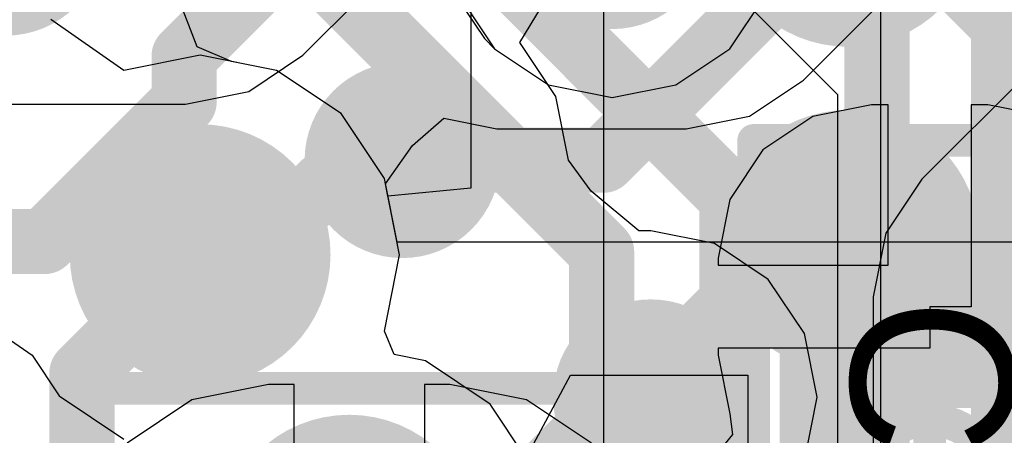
# Model space of a CAD drawing. Header units: millimetres. Extents: x -2 to 68, y -2 to 27.4.
# Tile 399 of 594: x 36.854 to 38.364, y 19.703 to 20.34. Entities that reach past the tile are written whole.
import ezdxf

# ---------------------------------------------------------------- set-up
doc = ezdxf.new("R2010")
doc.units = ezdxf.units.MM
for name, color, linetype in [('BottomLayer', 5, 'Continuous'), ('BottomPaste', 16, 'Continuous'), ('BottomSolder', 6, 'Continuous'), ('DrillGuide', 244, 'Continuous'), ('Mechanical10', 56, 'Continuous'), ('Mechanical17', 56, 'Continuous'), ('Mechanical6', 56, 'Continuous'), ('MidLayer1', 16, 'Continuous'), ('MidLayer2', 76, 'Continuous'), ('MidLayer3', 90, 'Continuous'), ('MidLayer4', 156, 'Continuous'), ('MidLayer5', 130, 'Continuous'), ('MidLayer6', 216, 'Continuous'), ('MidLayer7', 6, 'Continuous'), ('MidLayer8', 54, 'Continuous'), ('MultiLayer', 9, 'Continuous'), ('TopLayer', 1, 'Continuous'), ('TopPaste', 8, 'Continuous'), ('TopSolder', 216, 'Continuous'), ('ViaHoleLayer', 16, 'Continuous')]:
    doc.layers.add(name, color=color, linetype=linetype)

# ---------------------------------------------------------------- blocks, each defined once
blk = doc.blocks.new('BGA486C50P27X27_1400X1400X125_227')
at = {"layer": 'TopLayer', "const_width": 0.1}
blk.add_lwpolyline([(4.45, -2, 1), (4.55, -2, 1)], format="xyb", close=True, dxfattribs=at)
at = {"layer": 'TopPaste', "const_width": 0.1}
blk.add_lwpolyline([(4.45, -2, 1), (4.55, -2, 1)], format="xyb", close=True, dxfattribs=at)
at = {"layer": 'TopSolder', "const_width": 0.2016}
for points in [[(4.3992, -2, 1), (4.6008, -2, 1)], [(4.8992, -2, 1), (5.1008, -2, 1)]]:
    blk.add_lwpolyline(points, format="xyb", close=True, dxfattribs=at)
blk = doc.blocks.new('CAP_0402_B_354')
at = {"layer": 'Mechanical6', "const_width": 0.05}
for points in [[(0.9, 0.44), (-0.9, 0.44)], [(-0.9, -0.44), (-0.9, 0.44)], [(0.9, -0.44), (-0.9, -0.44)]]:
    blk.add_lwpolyline(points, dxfattribs=at)
at = {"layer": 'Mechanical6', "const_width": 0.025}
for points in [[(-0.9125, 0.44, 1), (-0.8875, 0.44, 1)], [(-0.9125, 0.44, 1), (-0.8875, 0.44, 1)], [(-0.9125, -0.44, 1), (-0.8875, -0.44, 1)], [(-0.9125, -0.44, 1), (-0.8875, -0.44, 1)]]:
    blk.add_lwpolyline(points, format="xyb", close=True, dxfattribs=at)
blk = doc.blocks.new('CAP_0201_B_367')
at = {"layer": 'BottomLayer', "const_width": 0.0806}
for points in [[(-0.3897, 0.0894, 1), (-0.3091, 0.0894, 1)], [(-0.2409, 0.0894, 1), (-0.1603, 0.0894, 1)], [(0.1603, 0.0894, 1), (0.2409, 0.0894, 1)], [(0.3091, 0.0894, 1), (0.3897, 0.0894, 1)], [(-0.3897, -0.0894, 1), (-0.3091, -0.0894, 1)], [(-0.2409, -0.0894, 1), (-0.1603, -0.0894, 1)], [(0.1603, -0.0894, 1), (0.2409, -0.0894, 1)], [(0.3091, -0.0894, 1), (0.3897, -0.0894, 1)]]:
    blk.add_lwpolyline(points, format="xyb", close=True, dxfattribs=at)
at = {"layer": 'BottomLayer'}
for points in [[(-0.2006, 0.17), (-0.3494, 0.17), (-0.2006, -0.17), (-0.3494, -0.17)], [(0.2006, -0.17), (0.3494, -0.17), (0.2006, 0.17), (0.3494, 0.17)], [(-0.12, 0.0894), (-0.43, 0.0894), (-0.12, -0.0894), (-0.43, -0.0894)], [(0.12, -0.0894), (0.43, -0.0894), (0.12, 0.0894), (0.43, 0.0894)]]:
    blk.add_solid(points, dxfattribs=at)
at = {"layer": 'BottomPaste', "const_width": 0.0806}
for points in [[(-0.3897, 0.0894, 1), (-0.3091, 0.0894, 1)], [(-0.2409, 0.0894, 1), (-0.1603, 0.0894, 1)], [(0.1603, 0.0894, 1), (0.2409, 0.0894, 1)], [(0.3091, 0.0894, 1), (0.3897, 0.0894, 1)], [(-0.3897, -0.0894, 1), (-0.3091, -0.0894, 1)], [(-0.2409, -0.0894, 1), (-0.1603, -0.0894, 1)], [(0.1603, -0.0894, 1), (0.2409, -0.0894, 1)], [(0.3091, -0.0894, 1), (0.3897, -0.0894, 1)]]:
    blk.add_lwpolyline(points, format="xyb", close=True, dxfattribs=at)
at = {"layer": 'BottomPaste'}
for points in [[(-0.2006, 0.17), (-0.3494, 0.17), (-0.2006, -0.17), (-0.3494, -0.17)], [(0.2006, -0.17), (0.3494, -0.17), (0.2006, 0.17), (0.3494, 0.17)], [(-0.12, 0.0894), (-0.43, 0.0894), (-0.12, -0.0894), (-0.43, -0.0894)], [(0.12, -0.0894), (0.43, -0.0894), (0.12, 0.0894), (0.43, 0.0894)]]:
    blk.add_solid(points, dxfattribs=at)
at = {"layer": 'BottomSolder', "const_width": 0.0806}
for points in [[(-0.3897, 0.0894, 1), (-0.3091, 0.0894, 1)], [(-0.2409, 0.0894, 1), (-0.1603, 0.0894, 1)], [(0.1603, 0.0894, 1), (0.2409, 0.0894, 1)], [(0.3091, 0.0894, 1), (0.3897, 0.0894, 1)], [(-0.3897, -0.0894, 1), (-0.3091, -0.0894, 1)], [(-0.2409, -0.0894, 1), (-0.1603, -0.0894, 1)], [(0.1603, -0.0894, 1), (0.2409, -0.0894, 1)], [(0.3091, -0.0894, 1), (0.3897, -0.0894, 1)]]:
    blk.add_lwpolyline(points, format="xyb", close=True, dxfattribs=at)
at = {"layer": 'BottomSolder'}
for points in [[(-0.2006, 0.17), (-0.3494, 0.17), (-0.2006, -0.17), (-0.3494, -0.17)], [(0.2006, -0.17), (0.3494, -0.17), (0.2006, 0.17), (0.3494, 0.17)], [(-0.12, 0.0894), (-0.43, 0.0894), (-0.12, -0.0894), (-0.43, -0.0894)], [(0.12, -0.0894), (0.43, -0.0894), (0.12, 0.0894), (0.43, 0.0894)]]:
    blk.add_solid(points, dxfattribs=at)
at = {"layer": 'Mechanical10', "const_width": 0.12}
for points in [[(0.32, 0.17), (-0.32, 0.17)], [(-0.32, -0.17), (-0.32, 0.17)], [(0.32, -0.17), (0.32, 0.17)], [(0.32, -0.17), (-0.32, -0.17)]]:
    blk.add_lwpolyline(points, dxfattribs=at)
at = {"layer": 'Mechanical10', "const_width": 0.06}
for points in [[(-0.35, 0.17, 1), (-0.29, 0.17, 1)], [(-0.35, 0.17, 1), (-0.29, 0.17, 1)], [(0.29, 0.17, 1), (0.35, 0.17, 1)], [(0.29, 0.17, 1), (0.35, 0.17, 1)], [(-0.35, -0.17, 1), (-0.29, -0.17, 1)], [(-0.35, -0.17, 1), (-0.29, -0.17, 1)], [(0.29, -0.17, 1), (0.35, -0.17, 1)], [(0.29, -0.17, 1), (0.35, -0.17, 1)]]:
    blk.add_lwpolyline(points, format="xyb", close=True, dxfattribs=at)
at = {"layer": 'Mechanical6', "const_width": 0.05}
for points in [[(0.53, 0.27), (-0.53, 0.27)], [(-0.53, -0.27), (-0.53, 0.27)], [(0.53, -0.27), (0.53, 0.27)], [(0, -0.135), (0, 0.135)], [(0.135, 0), (-0.135, 0)], [(0.53, -0.27), (-0.53, -0.27)]]:
    blk.add_lwpolyline(points, dxfattribs=at)
at = {"layer": 'Mechanical6'}
for points, const_width in [([(-0.5425, 0.27, 1), (-0.5175, 0.27, 1)], 0.025), ([(-0.5425, 0.27, 1), (-0.5175, 0.27, 1)], 0.025), ([(0.5175, 0.27, 1), (0.5425, 0.27, 1)], 0.025), ([(0.5175, 0.27, 1), (0.5425, 0.27, 1)], 0.025), ([(-0.0125, 0.135, 1), (0.0125, 0.135, 1)], 0.025), ([(0.1013, 0, 1), (-0.1013, 0, 1)], 0.05), ([(-0.1475, 0, 1), (-0.1225, 0, 1)], 0.025), ([(-0.1138, 0, 1), (-0.0888, 0, 1)], 0.025), ([(0.0888, 0, 1), (0.1138, 0, 1)], 0.025), ([(0.1225, 0, 1), (0.1475, 0, 1)], 0.025), ([(-0.0125, -0.135, 1), (0.0125, -0.135, 1)], 0.025), ([(-0.5425, -0.27, 1), (-0.5175, -0.27, 1)], 0.025), ([(-0.5425, -0.27, 1), (-0.5175, -0.27, 1)], 0.025), ([(0.5175, -0.27, 1), (0.5425, -0.27, 1)], 0.025), ([(0.5175, -0.27, 1), (0.5425, -0.27, 1)], 0.025)]:
    blk.add_lwpolyline(points, format="xyb", close=True, dxfattribs=dict(at, const_width=const_width))

msp = doc.modelspace()

# ---------------------------------------------------------------- linework, layer by layer
at = {"layer": 'BottomLayer'}
for p, q in [((37.2885, 20.2854), (37.3952, 20.392)), ((37.2885, 20.2854), (37.3952, 20.392)), ((37.9432, 20.2953), (37.9985, 20.378)), ((37.9432, 20.2953), (37.9985, 20.378)), ((37.5408, 20.3581), (37.5827, 20.2953)), ((37.5408, 20.3581), (37.5827, 20.2953)), ((37.2058, 20.2301), (37.2885, 20.2854)), ((37.2058, 20.2301), (37.2885, 20.2854)), ((37.5827, 20.2953), (37.6654, 20.2401)), ((37.5827, 20.2953), (37.6654, 20.2401)), ((37.8605, 20.2401), (37.9432, 20.2953)), ((37.8605, 20.2401), (37.9432, 20.2953)), ((37.6654, 20.2401), (37.763, 20.2207)), ((37.6654, 20.2401), (37.763, 20.2207)), ((37.763, 20.2207), (37.8605, 20.2401)), ((37.763, 20.2207), (37.8605, 20.2401)), ((37.1083, 20.2107), (37.2058, 20.2301)), ((37.1083, 20.2107), (37.2058, 20.2301)), ((36.8332, 20.2107), (37.1083, 20.2107)), ((36.8332, 20.2107), (37.1083, 20.2107)), ((38.1606, 20.2095), (38.0706, 20.1916)), ((38.1606, 20.2095), (38.0706, 20.1916)), ((38.1865, 20.2095), (38.1606, 20.2095)), ((38.1865, 20.2095), (38.1606, 20.2095)), ((38.1865, 19.9635), (38.1865, 20.2095)), ((38.1865, 19.9635), (38.1865, 20.2095)), ((38.3394, 20.2095), (38.3135, 20.2095)), ((38.3135, 20.2095), (38.3135, 19.9)), ((38.3394, 20.2095), (38.3135, 20.2095)), ((38.3135, 20.2095), (38.3135, 19.9)), ((38.4294, 20.1916), (38.3394, 20.2095)), ((38.4294, 20.1916), (38.3394, 20.2095)), ((38.0706, 20.1916), (37.9943, 20.1407)), ((38.0706, 20.1916), (37.9943, 20.1407)), ((37.9943, 20.1407), (37.9434, 20.0644)), ((37.9943, 20.1407), (37.9434, 20.0644)), ((37.9434, 20.0644), (37.9255, 19.9744)), ((37.9434, 20.0644), (37.9255, 19.9744)), ((37.9255, 19.9744), (37.9255, 19.9635)), ((37.9255, 19.9744), (37.9255, 19.9635)), ((37.9255, 19.9635), (38.1865, 19.9635)), ((37.9255, 19.9635), (38.1865, 19.9635)), ((38.3135, 19.9), (38.25, 19.9)), ((38.25, 19.9), (38.25, 19.8365)), ((38.3135, 19.9), (38.25, 19.9)), ((38.25, 19.9), (38.25, 19.8365)), ((38.25, 19.8365), (37.9255, 19.8365)), ((37.9255, 19.8365), (37.9255, 19.8256)), ((38.25, 19.8365), (37.9255, 19.8365)), ((37.9255, 19.8365), (37.9255, 19.8256)), ((37.9255, 19.8256), (37.9434, 19.7356)), ((37.9255, 19.8256), (37.9434, 19.7356)), ((37.2358, 19.7809), (37.1184, 19.7575)), ((37.2358, 19.7809), (37.1184, 19.7575)), ((37.275, 19.7809), (37.2358, 19.7809)), ((37.275, 19.7809), (37.2358, 19.7809)), ((37.275, 19.41), (37.275, 19.7809)), ((37.275, 19.41), (37.275, 19.7809)), ((37.5142, 19.7809), (37.475, 19.7809)), ((37.475, 19.7809), (37.475, 19.31)), ((37.5142, 19.7809), (37.475, 19.7809)), ((37.475, 19.7809), (37.475, 19.31)), ((37.6316, 19.7575), (37.5142, 19.7809)), ((37.6316, 19.7575), (37.5142, 19.7809)), ((37.1184, 19.7575), (37.0189, 19.6911)), ((37.1184, 19.7575), (37.0189, 19.6911)), ((37.7311, 19.6911), (37.6316, 19.7575)), ((37.7311, 19.6911), (37.6316, 19.7575)), ((37.9434, 19.7356), (37.9477, 19.7042)), ((37.9434, 19.7356), (37.9477, 19.7042)), ((37.9477, 19.7042), (37.9009, 19.6478)), ((37.9477, 19.7042), (37.9009, 19.6478))]:
    msp.add_line(p, q, dxfattribs=at)
for points, const_width in [([(36.7582, 20.4656, 1), (36.9082, 20.4656, 1)], 0.15), ([(37.688, 20.4756, 1), (37.838, 20.4756, 1)], 0.15), ([(37.915, 19.9, 1), (37.965, 19.9, 1)], 0.05), ([(37.915, 19.9, 1), (37.965, 19.9, 1)], 0.05), ([(38.225, 19.9, 1), (38.275, 19.9, 1)], 0.05), ([(38.225, 19.9, 1), (38.275, 19.9, 1)], 0.05)]:
    msp.add_lwpolyline(points, format="xyb", close=True, dxfattribs=dict(at, const_width=const_width))
at = {"layer": 'BottomLayer', "const_width": 0.1}
for points in [[(37.375, 19.335), (37.94, 19.9)], [(37.94, 19.9), (38.25, 19.9)], [(38.25, 19.9), (38.875, 19.9)]]:
    msp.add_lwpolyline(points, dxfattribs=at)
at = {"layer": 'DrillGuide'}
for points, const_width in [([(37.4162, 20.1246, 1), (37.4662, 20.1246, 1)], 0.05), ([(37.081, 19.9797, 1), (37.181, 19.9797, 1)], 0.1), ([(37.7973, 19.7613, 1), (37.8473, 19.7613, 1)], 0.05)]:
    msp.add_lwpolyline(points, format="xyb", close=True, dxfattribs=dict(at, const_width=const_width))
at = {"layer": 'MidLayer1'}
for p, q in [((37.6214, 20.3048), (37.6868, 20.4138)), ((37.6767, 20.2221), (37.6214, 20.3048)), ((37.6961, 20.1246), (37.6767, 20.2221)), ((37.7309, 20.0772), (37.6961, 20.1246)), ((37.804, 20.0162), (37.7309, 20.0772)), ((37.8223, 20.0162), (37.804, 20.0162)), ((37.9198, 19.9968), (37.8223, 20.0162)), ((38.0025, 19.9415), (37.9198, 19.9968)), ((38.0578, 19.8588), (38.0025, 19.9415)), ((38.0772, 19.7613), (38.0578, 19.8588)), ((38.0578, 19.6637), (38.0772, 19.7613))]:
    msp.add_line(p, q, dxfattribs=at)
for points, const_width in [([(37.3662, 20.1246, 1), (37.5162, 20.1246, 1)], 0.15), ([(37.031, 19.9797, 1), (37.231, 19.9797, 1)], 0.2), ([(37.4162, 20.1246, 1), (37.4662, 20.1246, 1)], 0.05), ([(37.2938, 20.0863, 1), (37.3438, 20.0863, 1)], 0.05), ([(37.2938, 20.0863, 1), (37.3438, 20.0863, 1)], 0.05), ([(37.3779, 20.0863, 1), (37.4279, 20.0863, 1)], 0.05), ([(37.3779, 20.0863, 1), (37.4279, 20.0863, 1)], 0.05), ([(37.106, 19.9797, 1), (37.156, 19.9797, 1)], 0.05), ([(37.1872, 19.9797, 1), (37.2372, 19.9797, 1)], 0.05), ([(37.1872, 19.9797, 1), (37.2372, 19.9797, 1)], 0.05), ([(37.7473, 19.7613, 1), (37.8973, 19.7613, 1)], 0.15), ([(37.7507, 19.7613, 1), (37.8007, 19.7613, 1)], 0.05), ([(37.7507, 19.7613, 1), (37.8007, 19.7613, 1)], 0.05), ([(37.7973, 19.7613, 1), (37.8473, 19.7613, 1)], 0.05), ([(37.2596, 19.5344, 1), (37.4596, 19.5344, 1)], 0.2)]:
    msp.add_lwpolyline(points, format="xyb", close=True, dxfattribs=dict(at, const_width=const_width))
at = {"layer": 'MidLayer1', "const_width": 0.1}
for points in [[(37.4029, 20.0863), (37.4412, 20.1246)], [(37.2122, 19.9797), (37.3188, 20.0863)], [(37.3188, 20.0863), (37.4029, 20.0863)], [(37.131, 19.9797), (37.2122, 19.9797)], [(37.6063, 19.5918), (37.7757, 19.7613)], [(37.7757, 19.7613), (37.8223, 19.7613)]]:
    msp.add_lwpolyline(points, dxfattribs=at)
at = {"layer": 'MidLayer2'}
for p, q in [((37.014, 20.2623), (36.902, 20.3402)), ((37.131, 20.2856), (37.014, 20.2623)), ((37.2481, 20.2623), (37.131, 20.2856)), ((37.3473, 20.196), (37.2481, 20.2623)), ((37.4136, 20.0968), (37.3473, 20.196)), ((37.4369, 19.9797), (37.4136, 20.0968)), ((37.4136, 19.8627), (37.4369, 19.9797)), ((37.4286, 19.8266), (37.4136, 19.8627)), ((37.4767, 19.817), (37.4286, 19.8266)), ((37.5759, 19.7507), (37.4767, 19.817)), ((37.6422, 19.6515), (37.5759, 19.7507))]:
    msp.add_line(p, q, dxfattribs=at)
at = {"layer": 'MidLayer2', "const_width": 0.2}
for points in [[(37.031, 19.9797, 1), (37.231, 19.9797, 1)], [(37.2596, 19.5344, 1), (37.4596, 19.5344, 1)]]:
    msp.add_lwpolyline(points, format="xyb", close=True, dxfattribs=at)
at = {"layer": 'MidLayer3'}
for p, q in [((37.9502, 20.3838), (38.1085, 20.2255)), ((37.014, 20.2623), (36.902, 20.3402)), ((37.131, 20.2856), (37.014, 20.2623)), ((37.2481, 20.2623), (37.131, 20.2856)), ((37.3473, 20.196), (37.2481, 20.2623)), ((38.1085, 20.2255), (38.1085, 19.5459)), ((37.4136, 20.0968), (37.3473, 20.196)), ((37.4369, 19.9797), (37.4136, 20.0968)), ((37.4136, 19.8627), (37.4369, 19.9797)), ((37.4286, 19.8266), (37.4136, 19.8627)), ((37.4767, 19.817), (37.4286, 19.8266)), ((37.5759, 19.7507), (37.4767, 19.817)), ((37.6422, 19.6515), (37.5759, 19.7507))]:
    msp.add_line(p, q, dxfattribs=at)
at = {"layer": 'MidLayer3', "const_width": 0.1}
for points in [[(38.1305, 20.564), (38.3634, 20.3311)], [(38.3634, 19.4403), (38.3634, 20.3311)]]:
    msp.add_lwpolyline(points, dxfattribs=at)
at = {"layer": 'MidLayer3'}
for points, const_width in [([(38.3384, 20.3311, 1), (38.3884, 20.3311, 1)], 0.05), ([(38.3384, 20.3311, 1), (38.3884, 20.3311, 1)], 0.05), ([(37.031, 19.9797, 1), (37.231, 19.9797, 1)], 0.2), ([(37.2596, 19.5344, 1), (37.4596, 19.5344, 1)], 0.2)]:
    msp.add_lwpolyline(points, format="xyb", close=True, dxfattribs=dict(at, const_width=const_width))
at = {"layer": 'MidLayer4'}
for p, q in [((37.1262, 20.2984), (37.0853, 20.406)), ((37.5116, 20.3939), (37.5669, 20.3112)), ((37.9432, 20.2953), (37.9985, 20.378)), ((37.1791, 20.2761), (37.1262, 20.2984)), ((37.5669, 20.3112), (37.5827, 20.2953)), ((37.5827, 20.2953), (37.6654, 20.2401)), ((37.8605, 20.2401), (37.9432, 20.2953)), ((37.2481, 20.2623), (37.1791, 20.2761)), ((37.3473, 20.196), (37.2481, 20.2623)), ((37.6654, 20.2401), (37.763, 20.2207)), ((37.763, 20.2207), (37.8605, 20.2401)), ((37.4136, 20.0968), (37.3473, 20.196)), ((37.4369, 19.9797), (37.4136, 20.0968)), ((37.4136, 19.8627), (37.4369, 19.9797)), ((37.4286, 19.8266), (37.4136, 19.8627)), ((37.4767, 19.817), (37.4286, 19.8266)), ((37.5759, 19.7507), (37.4767, 19.817)), ((37.6422, 19.6515), (37.5759, 19.7507))]:
    msp.add_line(p, q, dxfattribs=at)
for points, const_width in [([(36.7582, 20.4656, 1), (36.9082, 20.4656, 1)], 0.15), ([(37.688, 20.4756, 1), (37.838, 20.4756, 1)], 0.15), ([(37.031, 19.9797, 1), (37.231, 19.9797, 1)], 0.2), ([(37.2596, 19.5344, 1), (37.4596, 19.5344, 1)], 0.2)]:
    msp.add_lwpolyline(points, format="xyb", close=True, dxfattribs=dict(at, const_width=const_width))
at = {"layer": 'MidLayer5', "const_width": 0.1}
for points in [[(38.1693, 18.7704), (38.1693, 20.8307)], [(37.0485, 20.6826), (37.7468, 19.9843)], [(37.3813, 20.6327), (37.9468, 20.0672)], [(37.9468, 19.264), (37.9468, 20.0672)], [(36.9497, 19.7984), (37.131, 19.9797)], [(37.7468, 19.3468), (37.7468, 19.9843)], [(36.9497, 19.1451), (36.9497, 19.7984)]]:
    msp.add_lwpolyline(points, dxfattribs=at)
at = {"layer": 'MidLayer5'}
for points, const_width in [([(37.031, 19.9797, 1), (37.231, 19.9797, 1)], 0.2), ([(37.9218, 20.0672, 1), (37.9718, 20.0672, 1)], 0.05), ([(37.9218, 20.0672, 1), (37.9718, 20.0672, 1)], 0.05), ([(37.106, 19.9797, 1), (37.156, 19.9797, 1)], 0.05), ([(37.7218, 19.9843, 1), (37.7718, 19.9843, 1)], 0.05), ([(37.7218, 19.9843, 1), (37.7718, 19.9843, 1)], 0.05), ([(36.9247, 19.7984, 1), (36.9747, 19.7984, 1)], 0.05), ([(36.9247, 19.7984, 1), (36.9747, 19.7984, 1)], 0.05), ([(37.2596, 19.5344, 1), (37.4596, 19.5344, 1)], 0.2)]:
    msp.add_lwpolyline(points, format="xyb", close=True, dxfattribs=dict(at, const_width=const_width))
at = {"layer": 'MidLayer6'}
for p, q in [((39.0418, 20.899), (38.2381, 20.0954)), ((38.0565, 20.2474), (38.3107, 20.5016)), ((37.9738, 20.1922), (38.0565, 20.2474)), ((37.8763, 20.1728), (37.9738, 20.1922)), ((37.4569, 20.1472), (37.5048, 20.189)), ((37.5048, 20.189), (37.5863, 20.1728)), ((37.5863, 20.1728), (37.8763, 20.1728)), ((37.4153, 20.0885), (37.4569, 20.1472)), ((37.4369, 19.9797), (37.4153, 20.0885)), ((38.2381, 20.0954), (38.1829, 20.0127)), ((38.1829, 20.0127), (38.1635, 19.9151)), ((37.4136, 19.8627), (37.4369, 19.9797)), ((38.1635, 19.9151), (38.1635, 19.5125)), ((37.4286, 19.8266), (37.4136, 19.8627)), ((37.4767, 19.817), (37.4286, 19.8266)), ((37.5759, 19.7507), (37.4767, 19.817)), ((37.6422, 19.6515), (37.5759, 19.7507))]:
    msp.add_line(p, q, dxfattribs=at)
at = {"layer": 'MidLayer6', "const_width": 0.2}
for points in [[(37.031, 19.9797, 1), (37.231, 19.9797, 1)], [(37.2596, 19.5344, 1), (37.4596, 19.5344, 1)]]:
    msp.add_lwpolyline(points, format="xyb", close=True, dxfattribs=at)
at = {"layer": 'MidLayer7'}
for p, q in [((38.175, 18.0039), (38.175, 20.925)), ((37.014, 20.2623), (36.902, 20.3402)), ((37.131, 20.2856), (37.014, 20.2623)), ((37.2481, 20.2623), (37.131, 20.2856)), ((37.3473, 20.196), (37.2481, 20.2623)), ((37.4136, 20.0968), (37.3473, 20.196)), ((37.4331, 19.9992), (37.4136, 20.0968)), ((38.6155, 19.9992), (37.4331, 19.9992)), ((37.631, 19.6683), (37.6989, 19.7953)), ((37.6989, 19.7953), (37.9711, 19.7953)), ((37.9711, 19.7953), (37.9711, 18.0039))]:
    msp.add_line(p, q, dxfattribs=at)
at = {"layer": 'MidLayer7', "const_width": 0.2}
for points in [[(37.031, 19.9797, 1), (37.231, 19.9797, 1)], [(37.2596, 19.5344, 1), (37.4596, 19.5344, 1)]]:
    msp.add_lwpolyline(points, format="xyb", close=True, dxfattribs=at)
at = {"layer": 'MidLayer8'}
for p, q in [((37.5461, 20.4755), (37.5461, 20.0819)), ((37.75, 18.7712), (37.75, 20.4755)), ((37.014, 20.2623), (36.902, 20.3402)), ((37.131, 20.2856), (37.014, 20.2623)), ((37.2481, 20.2623), (37.131, 20.2856)), ((37.3473, 20.196), (37.2481, 20.2623)), ((37.4136, 20.0968), (37.3473, 20.196)), ((37.4191, 20.0694), (37.4136, 20.0968)), ((37.5461, 20.0819), (37.4191, 20.0694)), ((36.7613, 19.9034), (36.8733, 19.8255)), ((36.8733, 19.8255), (36.9148, 19.7634)), ((36.9148, 19.7634), (37.014, 19.6971))]:
    msp.add_line(p, q, dxfattribs=at)
at = {"layer": 'MidLayer8', "const_width": 0.2}
for points in [[(37.031, 19.9797, 1), (37.231, 19.9797, 1)], [(37.2596, 19.5344, 1), (37.4596, 19.5344, 1)]]:
    msp.add_lwpolyline(points, format="xyb", close=True, dxfattribs=at)
at = {"layer": 'MultiLayer'}
for points, const_width in [([(36.7582, 20.4656, 1), (36.9082, 20.4656, 1)], 0.15), ([(37.688, 20.4756, 1), (37.838, 20.4756, 1)], 0.15), ([(37.3662, 20.1246, 1), (37.5162, 20.1246, 1)], 0.15), ([(37.031, 19.9797, 1), (37.231, 19.9797, 1)], 0.2), ([(37.7473, 19.7613, 1), (37.8973, 19.7613, 1)], 0.15), ([(37.2596, 19.5344, 1), (37.4596, 19.5344, 1)], 0.2)]:
    msp.add_lwpolyline(points, format="xyb", close=True, dxfattribs=dict(at, const_width=const_width))
at = {"layer": 'TopLayer', "const_width": 0.1}
for points in [[(37.1064, 20.2841), (37.3577, 20.5353)], [(37.7496, 20.1246), (38.125, 20.5)], [(37.1064, 20.2141), (37.1064, 20.2841)], [(36.8923, 20), (37.1064, 20.2141)], [(37.4412, 20.1246), (37.7496, 20.1246)], [(36.625, 20), (36.8923, 20)], [(37.8592, 19.7613), (38.0979, 20)], [(38.0979, 20), (38.125, 20)], [(37.8223, 19.7613), (37.8592, 19.7613)]]:
    msp.add_lwpolyline(points, dxfattribs=at)
at = {"layer": 'TopLayer'}
for points, const_width in [([(37.0814, 20.2841, 1), (37.1314, 20.2841, 1)], 0.05), ([(37.0814, 20.2841, 1), (37.1314, 20.2841, 1)], 0.05), ([(37.3662, 20.1246, 1), (37.5162, 20.1246, 1)], 0.15), ([(37.0814, 20.2141, 1), (37.1314, 20.2141, 1)], 0.05), ([(37.0814, 20.2141, 1), (37.1314, 20.2141, 1)], 0.05), ([(37.4162, 20.1246, 1), (37.4662, 20.1246, 1)], 0.05), ([(37.7246, 20.1246, 1), (37.7746, 20.1246, 1)], 0.05), ([(37.7246, 20.1246, 1), (37.7746, 20.1246, 1)], 0.05), ([(36.8673, 20, 1), (36.9173, 20, 1)], 0.05), ([(36.8673, 20, 1), (36.9173, 20, 1)], 0.05), ([(38.0729, 20, 1), (38.1229, 20, 1)], 0.05), ([(38.0729, 20, 1), (38.1229, 20, 1)], 0.05), ([(38.1, 20, 1), (38.15, 20, 1)], 0.05), ([(37.7473, 19.7613, 1), (37.8973, 19.7613, 1)], 0.15), ([(37.7973, 19.7613, 1), (37.8473, 19.7613, 1)], 0.05), ([(37.8342, 19.7613, 1), (37.8842, 19.7613, 1)], 0.05), ([(37.8342, 19.7613, 1), (37.8842, 19.7613, 1)], 0.05)]:
    msp.add_lwpolyline(points, format="xyb", close=True, dxfattribs=dict(at, const_width=const_width))
at = {"layer": 'ViaHoleLayer'}
for points, const_width in [([(37.4162, 20.1246, 1), (37.4662, 20.1246, 1)], 0.05), ([(37.081, 19.9797, 1), (37.181, 19.9797, 1)], 0.1), ([(37.7973, 19.7613, 1), (37.8473, 19.7613, 1)], 0.05)]:
    msp.add_lwpolyline(points, format="xyb", close=True, dxfattribs=dict(at, const_width=const_width))

# ---------------------------------------------------------------- block references
for name, p, rotation in [('BGA486C50P27X27_1400X1400X125_227', (36.125, 15.5), 90), ('CAP_0201_B_367', (38.25, 19.625), 270), ('CAP_0402_B_354', (37.375, 18.875), 270)]:
    msp.add_blockref(name, p, dxfattribs=dict(rotation=rotation))

# ---------------------------------------------------------------- texts
at = {"layer": 'Mechanical17', "text_generation_flag": 2}
msp.add_text('C71', height=0.25, rotation=90, dxfattribs=at).set_placement((38.3794, 19.9136))

doc.saveas('drawing.dxf')
